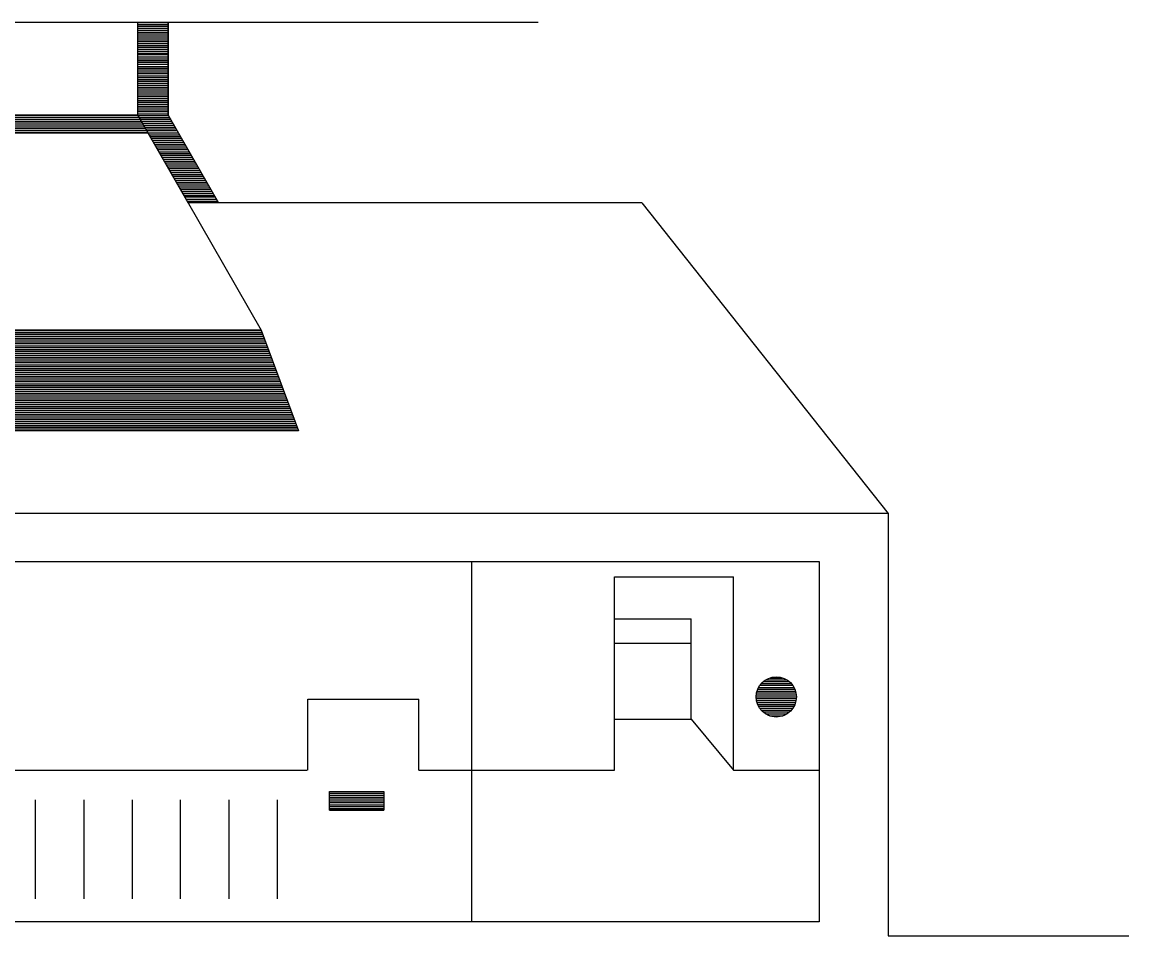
# Model space of a CAD drawing. Extents: x 0 to 320, y -4 to 473.
# Drawn here: x 303.833 to 304.988, y 420.062 to 421.015 of the extents above; entities that cross this region are included whole.
import ezdxf

# ---------------------------------------------------------------- set-up
doc = ezdxf.new("R2010")
doc.units = 0
doc.layers.add('Level 25', color=7, linetype='Continuous')
doc.layers.add('Level 50', color=7, linetype='Continuous')

msp = doc.modelspace()

# ---------------------------------------------------------------- linework, layer by layer
at = {"layer": 'Level 25'}
for p, q in [((302.1276, 421.015), (304.3716, 421.015)), ((303.9536, 420.918), (303.9536, 421.015)), ((303.9854, 421.0143), (303.9536, 421.0143)), ((303.9854, 421.0123), (303.9536, 421.0123)), ((303.9854, 421.0105), (303.9536, 421.0105)), ((303.9854, 420.918), (303.9854, 421.015)), ((303.9854, 421.0083), (303.9536, 421.0083)), ((303.9854, 421.0063), (303.9536, 421.0063)), ((303.9854, 421.0043), (303.9536, 421.0043)), ((303.9854, 421.0025), (303.9536, 421.0025)), ((303.9854, 421.0005), (303.9536, 421.0005)), ((303.9854, 420.9983), (303.9536, 420.9983)), ((303.9854, 420.9963), (303.9536, 420.9963)), ((303.9854, 420.9945), (303.9536, 420.9945)), ((303.9854, 420.9925), (303.9536, 420.9925)), ((303.9854, 420.9905), (303.9536, 420.9905)), ((303.9854, 420.9885), (303.9536, 420.9885)), ((303.9854, 420.9865), (303.9536, 420.9865)), ((303.9854, 420.9845), (303.9536, 420.9845)), ((303.9854, 420.9825), (303.9536, 420.9825)), ((303.9854, 420.9808), (303.9536, 420.9808)), ((303.9854, 420.9785), (303.9536, 420.9785)), ((303.9854, 420.9765), (303.9536, 420.9765)), ((303.9854, 420.9748), (303.9536, 420.9748)), ((303.9854, 420.9728), (303.9536, 420.9728)), ((303.9854, 420.9708), (303.9536, 420.9708)), ((303.9854, 420.9685), (303.9536, 420.9685)), ((303.9854, 420.9668), (303.9536, 420.9668)), ((303.9854, 420.9648), (303.9536, 420.9648)), ((303.9854, 420.9628), (303.9536, 420.9628)), ((303.9854, 420.961), (303.9536, 420.961)), ((303.9854, 420.9588), (303.9536, 420.9588)), ((303.9854, 420.9568), (303.9536, 420.9568)), ((303.9854, 420.9548), (303.9536, 420.9548)), ((303.9854, 420.953), (303.9536, 420.953)), ((303.9854, 420.951), (303.9536, 420.951)), ((303.9854, 420.9488), (303.9536, 420.9488)), ((303.9854, 420.9468), (303.9536, 420.9468)), ((303.9854, 420.945), (303.9536, 420.945)), ((303.9854, 420.943), (303.9536, 420.943)), ((303.9854, 420.941), (303.9536, 420.941)), ((303.9854, 420.939), (303.9536, 420.939)), ((303.9854, 420.937), (303.9536, 420.937)), ((303.9854, 420.935), (303.9536, 420.935)), ((303.9854, 420.933), (303.9536, 420.933)), ((303.9854, 420.9313), (303.9536, 420.9313)), ((303.9854, 420.929), (303.9536, 420.929)), ((303.9536, 420.918), (303.2496, 420.918)), ((303.9541, 420.9175), (303.2496, 420.9175)), ((303.9854, 420.927), (303.9536, 420.927)), ((303.9854, 420.9253), (303.9536, 420.9253)), ((303.9854, 420.9233), (303.9536, 420.9233)), ((303.9854, 420.9213), (303.9536, 420.9213)), ((303.9854, 420.919), (303.9536, 420.919)), ((303.9536, 420.918), (304.0824, 420.6938)), ((303.9859, 420.9173), (303.9541, 420.9173)), ((303.9854, 420.918), (304.0381, 420.8265)), ((303.9554, 420.9155), (303.2496, 420.9155)), ((303.9564, 420.9135), (303.2496, 420.9135)), ((303.9574, 420.9115), (303.2496, 420.9115)), ((303.9586, 420.9095), (303.2496, 420.9095)), ((303.9596, 420.9075), (303.2496, 420.9075)), ((303.9609, 420.9055), (303.2496, 420.9055)), ((303.9869, 420.9153), (303.9554, 420.9153)), ((303.9884, 420.9133), (303.9564, 420.9133)), ((303.9894, 420.9115), (303.9579, 420.9115)), ((303.9904, 420.9093), (303.9589, 420.9093)), ((303.9916, 420.9073), (303.9599, 420.9073)), ((303.9926, 420.9053), (303.9611, 420.9053)), ((303.9621, 420.9038), (303.2496, 420.9038)), ((303.9634, 420.9015), (303.2496, 420.9015)), ((303.9644, 420.8995), (303.2496, 420.8995)), ((303.9646, 420.8993), (303.2496, 420.8993)), ((303.9939, 420.9035), (303.9621, 420.9035)), ((303.9951, 420.9015), (303.9634, 420.9015)), ((303.9959, 420.8993), (303.9644, 420.8993)), ((303.9974, 420.8973), (303.9654, 420.8973)), ((303.9984, 420.8955), (303.9669, 420.8955)), ((303.9996, 420.8935), (303.9679, 420.8935)), ((304.0006, 420.8915), (303.9691, 420.8915)), ((304.0019, 420.8895), (303.9701, 420.8895)), ((304.0029, 420.8875), (303.9711, 420.8875)), ((304.0041, 420.8855), (303.9724, 420.8855)), ((304.0054, 420.8835), (303.9736, 420.8835)), ((304.0064, 420.8818), (303.9746, 420.8818)), ((304.0076, 420.8795), (303.9759, 420.8795)), ((304.0086, 420.8775), (303.9771, 420.8775)), ((304.0096, 420.8758), (303.9781, 420.8758)), ((304.0109, 420.8738), (303.9791, 420.8738)), ((304.0119, 420.8718), (303.9804, 420.8718)), ((304.0134, 420.8695), (303.9814, 420.8695)), ((304.0144, 420.8678), (303.9829, 420.8678)), ((304.0156, 420.8658), (303.9839, 420.8658)), ((304.0166, 420.8638), (303.9849, 420.8638)), ((304.0176, 420.862), (303.9861, 420.862)), ((304.0189, 420.8598), (303.9871, 420.8598)), ((304.0199, 420.8578), (303.9884, 420.8578)), ((304.0211, 420.8558), (303.9894, 420.8558)), ((304.0224, 420.854), (303.9904, 420.854)), ((304.0234, 420.852), (303.9919, 420.852)), ((304.0246, 420.8498), (303.9929, 420.8498)), ((304.0256, 420.8478), (303.9941, 420.8478)), ((304.0269, 420.846), (303.9951, 420.846)), ((304.0279, 420.844), (303.9964, 420.844)), ((304.0289, 420.842), (303.9974, 420.842)), ((304.0304, 420.84), (303.9984, 420.84)), ((304.0314, 420.838), (303.9996, 420.838)), ((304.0326, 420.836), (304.0009, 420.836)), ((304.0336, 420.834), (304.0021, 420.834)), ((304.0349, 420.8323), (304.0031, 420.8323)), ((304.0359, 420.83), (304.0041, 420.83)), ((304.0369, 420.828), (304.0054, 420.828)), ((304.4799, 420.8265), (304.7369, 420.5023)), ((304.0826, 420.693), (303.2496, 420.693)), ((304.0834, 420.691), (303.2496, 420.691)), ((304.0844, 420.6893), (303.2496, 420.6893)), ((304.0849, 420.687), (303.2496, 420.687)), ((304.0856, 420.685), (303.2496, 420.685)), ((304.0864, 420.6833), (303.2496, 420.6833)), ((304.0871, 420.6813), (303.2496, 420.6813)), ((304.0879, 420.6793), (303.2496, 420.6793)), ((304.0884, 420.677), (303.2496, 420.677)), ((304.0891, 420.6753), (303.2496, 420.6753)), ((304.0901, 420.6733), (303.2496, 420.6733)), ((304.0909, 420.6713), (303.2496, 420.6713)), ((304.0914, 420.6695), (303.2496, 420.6695)), ((304.0921, 420.6673), (303.2496, 420.6673)), ((304.0931, 420.6653), (303.2496, 420.6653)), ((304.0936, 420.6633), (303.2496, 420.6633)), ((304.0944, 420.6615), (303.2496, 420.6615)), ((304.0949, 420.6595), (303.2496, 420.6595)), ((304.0959, 420.6573), (303.2496, 420.6573)), ((304.0966, 420.6553), (303.2496, 420.6553)), ((304.0974, 420.6535), (303.2496, 420.6535)), ((304.0981, 420.6515), (303.2496, 420.6515)), ((304.0989, 420.6495), (303.2496, 420.6495)), ((304.0994, 420.6475), (303.2496, 420.6475)), ((304.1001, 420.6455), (303.2496, 420.6455)), ((304.1011, 420.6435), (303.2496, 420.6435)), ((304.1016, 420.6415), (303.2496, 420.6415)), ((304.1024, 420.6398), (303.2496, 420.6398)), ((304.1031, 420.6375), (303.2496, 420.6375)), ((304.1041, 420.6355), (303.2496, 420.6355)), ((304.1046, 420.6338), (303.2496, 420.6338)), ((304.1054, 420.6318), (303.2496, 420.6318)), ((304.1059, 420.6298), (303.2496, 420.6298)), ((304.1069, 420.6275), (303.2496, 420.6275)), ((304.1076, 420.6258), (303.2496, 420.6258)), ((304.1081, 420.6238), (303.2496, 420.6238)), ((304.1091, 420.6218), (303.2496, 420.6218)), ((304.1099, 420.62), (303.2496, 420.62)), ((304.1104, 420.6178), (303.2496, 420.6178)), ((304.1111, 420.6158), (303.2496, 420.6158)), ((304.1121, 420.6138), (303.2496, 420.6138)), ((304.1126, 420.612), (303.2496, 420.612)), ((304.1134, 420.61), (303.2496, 420.61)), ((304.1141, 420.6078), (303.2496, 420.6078)), ((304.1149, 420.6058), (303.2496, 420.6058)), ((304.1156, 420.604), (303.2496, 420.604)), ((304.1164, 420.602), (303.2496, 420.602)), ((304.1169, 420.6), (303.2496, 420.6)), ((304.1179, 420.598), (303.2496, 420.598)), ((304.1186, 420.596), (303.2496, 420.596)), ((304.1191, 420.594), (303.2496, 420.594)), ((304.1201, 420.592), (303.2496, 420.592)), ((304.1209, 420.5903), (303.2496, 420.5903)), ((304.7369, 420.5023), (303.2496, 420.5023)), ((304.7369, 420.5023), (304.7369, 420.0618)), ((304.3024, 420.0763), (304.3024, 420.4525)), ((304.4511, 420.2345), (304.4511, 420.4363)), ((304.4511, 420.4363), (304.5754, 420.4363)), ((304.5754, 420.2345), (304.5754, 420.4363)), ((304.4511, 420.3925), (304.5314, 420.3925)), ((304.5314, 420.2878), (304.5314, 420.3925)), ((304.4511, 420.3673), (304.5314, 420.3673)), ((304.6064, 420.327), (304.6336, 420.327)), ((304.6091, 420.329), (304.6309, 420.329)), ((304.6139, 420.3308), (304.6266, 420.3308)), ((304.6001, 420.317), (304.6404, 420.317)), ((304.6006, 420.319), (304.6394, 420.319)), ((304.6019, 420.321), (304.6386, 420.321)), ((304.6029, 420.3233), (304.6374, 420.3233)), ((304.6046, 420.325), (304.6356, 420.325)), ((304.1311, 420.3088), (304.2471, 420.3088)), ((304.1311, 420.2345), (304.1311, 420.3088)), ((304.2471, 420.2345), (304.2471, 420.3088)), ((304.5991, 420.311), (304.6411, 420.311)), ((304.5994, 420.3133), (304.6409, 420.3133)), ((304.5994, 420.3093), (304.6411, 420.3093)), ((304.5996, 420.3153), (304.6406, 420.3153)), ((304.5996, 420.3073), (304.6406, 420.3073)), ((304.5999, 420.3053), (304.6404, 420.3053)), ((304.6006, 420.3033), (304.6394, 420.3033)), ((304.6016, 420.3013), (304.6386, 420.3013)), ((304.6026, 420.2993), (304.6376, 420.2993)), ((304.6044, 420.2973), (304.6359, 420.2973)), ((304.6061, 420.2955), (304.6339, 420.2955)), ((304.6089, 420.2935), (304.6316, 420.2935)), ((304.4511, 420.2878), (304.5314, 420.2878)), ((304.5314, 420.2878), (304.5754, 420.2345)), ((304.6129, 420.2913), (304.6274, 420.2913)), ((303.4649, 420.2345), (304.1304, 420.2345)), ((304.2471, 420.2345), (304.4511, 420.2345)), ((304.5754, 420.2345), (304.6649, 420.2345)), ((304.1539, 420.2125), (304.2104, 420.2125)), ((303.8469, 420.1003), (303.8469, 420.2038)), ((303.8976, 420.1003), (303.8976, 420.2038)), ((303.9481, 420.1003), (303.9481, 420.2038)), ((303.9984, 420.1003), (303.9984, 420.2038)), ((304.0491, 420.1003), (304.0491, 420.2038)), ((304.0996, 420.1003), (304.0996, 420.2038)), ((304.1539, 420.2108), (304.2104, 420.2108)), ((304.1539, 420.2085), (304.2104, 420.2085)), ((304.1539, 420.2065), (304.2104, 420.2065)), ((304.1539, 420.2048), (304.2104, 420.2048)), ((304.1539, 420.2028), (304.2104, 420.2028)), ((304.1539, 420.2008), (304.2104, 420.2008)), ((304.1539, 420.1985), (304.2104, 420.1985)), ((304.1539, 420.1968), (304.2104, 420.1968)), ((304.1539, 420.1948), (304.2104, 420.1948)), ((304.1539, 420.1928), (304.2104, 420.1928)), ((304.7369, 420.0618), (304.9881, 420.0618))]:
    msp.add_line(p, q, dxfattribs=at)
for points in [[(303.9854, 421.015), (303.9854, 420.918), (304.0381, 420.8265), (304.0064, 420.8265), (303.9536, 420.918), (303.9536, 421.015)], [(303.9536, 420.918), (303.9646, 420.8993), (303.2496, 420.8993), (303.2496, 420.918)], [(304.0824, 420.6938), (304.1214, 420.5885), (303.2496, 420.5885), (303.2496, 420.6938)], [(301.8389, 420.4525), (304.6649, 420.4525), (304.6649, 420.0763), (301.8389, 420.0763)], [(304.1539, 420.2125), (304.2104, 420.2125), (304.2104, 420.1928), (304.1539, 420.1928)]]:
    msp.add_lwpolyline(points, close=True, dxfattribs=at)
msp.add_circle((304.6201, 420.3111), 0.021, dxfattribs=at)
at = {"layer": 'Level 50'}
for p, q in [((304.4799, 420.8265), (304.0064, 420.8265)), ((304.0824, 420.6938), (303.2496, 420.6938)), ((304.1214, 420.5885), (303.2496, 420.5885))]:
    msp.add_line(p, q, dxfattribs=at)

doc.saveas('drawing.dxf')
